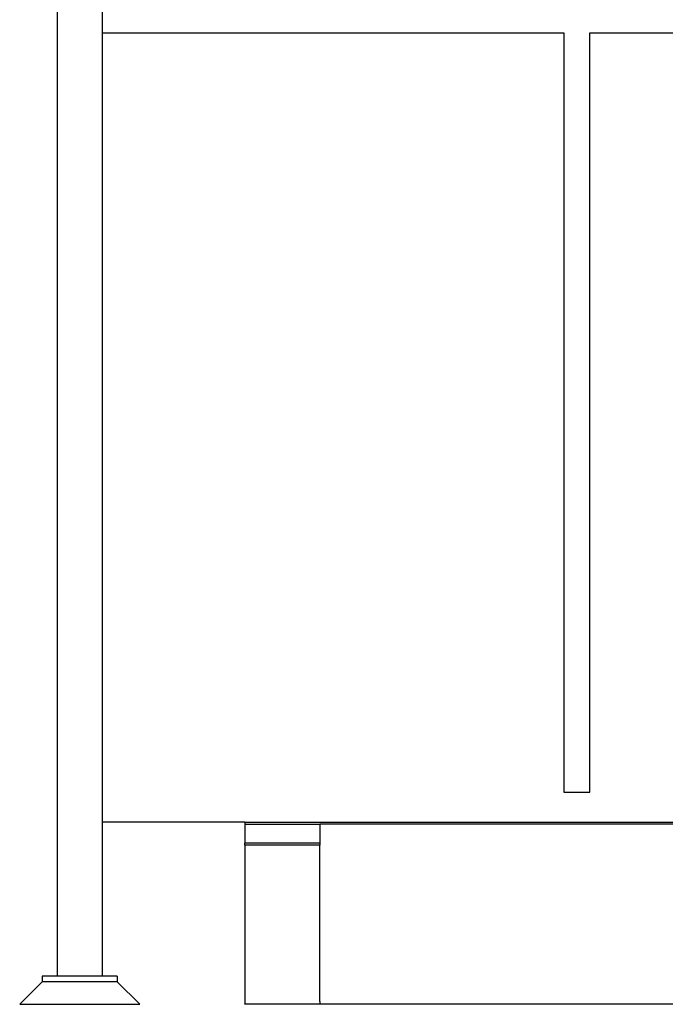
# Model space of a CAD drawing. Header units: inches. Extents: x 24 to 1128, y -69 to 748.
# Tile 533 of 656: x 903 to 946, y 171 to 236. Entities that reach past the tile are written whole.
import ezdxf

# ---------------------------------------------------------------- set-up
doc = ezdxf.new("R2010")
doc.units = ezdxf.units.IN
doc.header["$LTSCALE"] = 32
doc.header["$MEASUREMENT"] = 0
doc.layers.add('Visible (ANSI)', color=7, linetype='Continuous', lineweight=30)

msp = doc.modelspace()

# ---------------------------------------------------------------- linework, layer by layer
at = {"layer": 'Visible (ANSI)'}
for p, q in [((905.03453, 266.90444), (905.03453, 172.60867)), ((908.03453, 266.90444), (908.03453, 172.60867)), ((908.03453, 235.48367), (938.78453, 235.48367)), ((938.78453, 235.48367), (938.78453, 184.86817)), ((940.53453, 235.48367), (988.57953, 235.48367)), ((940.53453, 184.86817), (940.53453, 235.48367)), ((938.78453, 184.86817), (940.53453, 184.86817)), ((917.53453, 182.86817), (908.03453, 182.86817)), ((917.53453, 182.86817), (917.53453, 182.73367)), ((917.53453, 182.86817), (960.30987, 182.86817)), ((917.53453, 182.73367), (922.53453, 182.73367)), ((917.53453, 182.73367), (917.53453, 181.48367)), ((961.55533, 182.73367), (922.53453, 182.73367)), ((922.53453, 182.73367), (922.53453, 181.48367)), ((962.22766, 182.73367), (922.53453, 182.73367)), ((917.53453, 181.34585), (917.53453, 181.48367)), ((922.53453, 181.48367), (917.53453, 181.48367)), ((922.53453, 181.34585), (917.53453, 181.34585)), ((917.53453, 181.34585), (917.53453, 170.77197)), ((922.53453, 181.48367), (922.53453, 181.34585)), ((922.53453, 170.94526), (922.53453, 181.34585)), ((909.03453, 172.60867), (904.03453, 172.60867)), ((904.03453, 172.60867), (904.03453, 172.23367)), ((909.03453, 172.60867), (909.03453, 172.23367)), ((904.03453, 172.23367), (902.53453, 170.73367)), ((909.03453, 172.23367), (904.03453, 172.23367)), ((909.03453, 172.23367), (904.03453, 172.23367)), ((909.03453, 172.23367), (910.53453, 170.73367)), ((902.53453, 170.73367), (910.53453, 170.73367)), ((917.53453, 170.73367), (917.53453, 170.77197)), ((917.53453, 170.77197), (922.53453, 170.77197)), ((922.53453, 170.73367), (917.53453, 170.73367)), ((922.53453, 170.92109), (922.53453, 170.73367)), ((984.57953, 170.73367), (922.53453, 170.73367))]:
    msp.add_line(p, q, dxfattribs=at)
msp.add_arc((922.35953, 170.92109), 0.175, 0, 7.9397215, dxfattribs=at)

doc.saveas('drawing.dxf')
